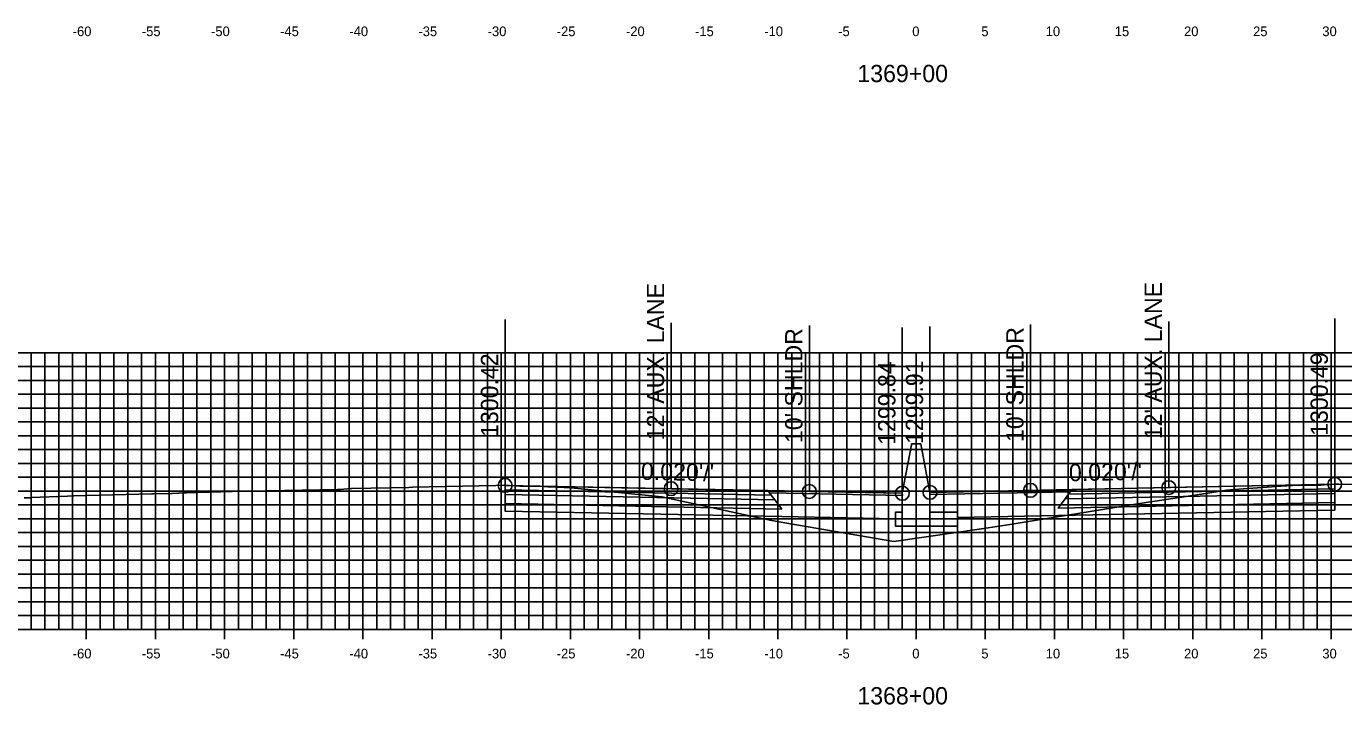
# Model space of a CAD drawing. Extents: x 674939 to 678919, y 750652 to 765176.
# Drawn here: x 678674.2 to 678769.4, y 754432.1 to 754481.2 of the extents above; entities that cross this region are included whole.
import ezdxf

# ---------------------------------------------------------------- set-up
doc = ezdxf.new("R2010")
doc.units = 0
for name, color, linetype in [('Level 10', 7, 'Continuous'), ('Level 17', 7, 'Continuous'), ('Level 18', 7, 'Continuous'), ('Level 19', 7, 'Continuous'), ('Level 20', 7, 'Continuous'), ('Level 22', 7, 'Continuous'), ('Level 23', 7, 'Continuous'), ('Level 4', 7, 'Continuous'), ('Level 8', 7, 'Continuous'), ('Level 9', 7, 'Continuous')]:
    doc.layers.add(name, color=color, linetype=linetype)

msp = doc.modelspace()

# ---------------------------------------------------------------- linework, layer by layer
at = {"layer": 'Level 10'}
msp.add_lwpolyline([(678674.027, 754447.063), (678674.497, 754447.075), (678674.545, 754447.079), (678677.179, 754447.193), (678677.631, 754447.209), (678683.274, 754447.361), (678683.393, 754447.362), (678684.71, 754447.369), (678684.738, 754447.372), (678685.195, 754447.404), (678685.214, 754447.405), (678685.509, 754447.426), (678685.771, 754447.433), (678689.91, 754447.545), (678690.302, 754447.553), (678696.698, 754447.678), (678696.722, 754447.676), (678696.911, 754447.658), (678697.662, 754447.731), (678697.721, 754447.735), (678701.862, 754447.824), (678702.11, 754447.83), (678708.133, 754447.964), (678708.528, 754447.972), (678708.811, 754447.967), (678708.818, 754447.967), (678709.099, 754447.962), (678709.134, 754447.96), (678709.886, 754447.906), (678709.993, 754447.904), (678711.311, 754447.899), (678711.334, 754447.897), (678711.899, 754447.852), (678711.958, 754447.85), (678713.087, 754447.824), (678713.099, 754447.822), (678713.111, 754447.824), (678713.835, 754447.753), (678720.146, 754447.138), (678726.952, 754445.656), (678727.974, 754445.439), (678728.896, 754445.281), (678736.908, 754443.919), (678743.248, 754444.821), (678743.746, 754444.896), (678745.298, 754445.141), (678754.549, 754446.619), (678759.164, 754447.34), (678760.963, 754447.622), (678761.866, 754447.687), (678764.926, 754447.918), (678766.185, 754447.97), (678766.786, 754447.988), (678767.346, 754447.969), (678767.767, 754447.982), (678768.326, 754448.018), (678768.467, 754448.026), (678768.799, 754448.045), (678769.027, 754448.058), (678769.126, 754448.064), (678772.763, 754448.017)], dxfattribs=at)
at = {"layer": 'Level 17'}
for points in [[(678738.203, 754450.893), (678737.533, 754447.393)], [(678738.863, 754450.959), (678738.863, 754450.959), (678738.203, 754450.959), (678738.203, 754450.893)], [(678738.863, 754450.959), (678739.533, 754447.459)], [(678737.533, 754447.393), (678737.533, 754446.018), (678737.033, 754446.018), (678737.033, 754445.018), (678741.533, 754445.018), (678741.533, 754446.018), (678739.533, 754446.018), (678739.533, 754447.459)]]:
    msp.add_lwpolyline(points, dxfattribs=at)
at = {"layer": 'Level 18'}
for points in [[(678737.533, 754447.393), (678730.811, 754447.527), (678720.811, 754447.727), (678708.811, 754447.967)], [(678768.799, 754448.045), (678756.799, 754447.805), (678746.799, 754447.605), (678739.533, 754447.459)]]:
    msp.add_lwpolyline(points, dxfattribs=at)
for points in [[(678708.811, 754447.967), (678708.811, 754447.637), (678728.061, 754447.252), (678727.811, 754447.587)], [(678749.68, 754447.505), (678739.533, 754447.302), (678739.533, 754447.459), (678749.799, 754447.665)], [(678768.799, 754448.045), (678768.799, 754447.715), (678749.549, 754447.33), (678749.799, 754447.665)], [(678727.811, 754447.587), (678737.533, 754447.393), (678737.537, 754447.235), (678727.931, 754447.427)]]:
    msp.add_lwpolyline(points, close=True, dxfattribs=at)
at = {"layer": 'Level 19'}
for points in [[(678708.811, 754447.637), (678708.811, 754447.307), (678728.311, 754446.917), (678728.061, 754447.252)], [(678768.799, 754447.715), (678768.799, 754447.385), (678749.299, 754446.995), (678749.549, 754447.33)], [(678708.811, 754447.307), (678708.811, 754446.647), (678728.811, 754446.247), (678728.311, 754446.917)], [(678768.799, 754447.385), (678768.799, 754446.725), (678748.799, 754446.325), (678749.299, 754446.995)]]:
    msp.add_lwpolyline(points, close=True, dxfattribs=at)
for points in [[(678768.799, 754446.725), (678768.799, 754446.185), (678748.799, 754445.785), (678741.533, 754445.639)], [(678708.811, 754446.647), (678708.811, 754446.107), (678728.811, 754445.707), (678737.033, 754445.543)]]:
    msp.add_lwpolyline(points, dxfattribs=at)
at = {"layer": 'Level 20'}
for p, q in [((678638.533, 754457.551), (678838.533, 754457.551)), ((678674.533, 754437.551), (678674.533, 754457.551)), ((678675.533, 754437.551), (678675.533, 754457.551)), ((678676.533, 754437.551), (678676.533, 754457.551)), ((678677.533, 754437.551), (678677.533, 754457.551)), ((678678.533, 754437.551), (678678.533, 754457.551)), ((678679.533, 754437.551), (678679.533, 754457.551)), ((678680.533, 754437.551), (678680.533, 754457.551)), ((678681.533, 754437.551), (678681.533, 754457.551)), ((678682.533, 754437.551), (678682.533, 754457.551)), ((678683.533, 754437.551), (678683.533, 754457.551)), ((678684.533, 754437.551), (678684.533, 754457.551)), ((678685.533, 754437.551), (678685.533, 754457.551)), ((678686.533, 754437.551), (678686.533, 754457.551)), ((678687.533, 754437.551), (678687.533, 754457.551)), ((678688.533, 754437.551), (678688.533, 754457.551)), ((678689.533, 754437.551), (678689.533, 754457.551)), ((678690.533, 754437.551), (678690.533, 754457.551)), ((678691.533, 754437.551), (678691.533, 754457.551)), ((678692.533, 754437.551), (678692.533, 754457.551)), ((678693.533, 754437.551), (678693.533, 754457.551)), ((678694.533, 754437.551), (678694.533, 754457.551)), ((678695.533, 754437.551), (678695.533, 754457.551)), ((678696.533, 754437.551), (678696.533, 754457.551)), ((678697.533, 754437.551), (678697.533, 754457.551)), ((678698.533, 754437.551), (678698.533, 754457.551)), ((678699.533, 754437.551), (678699.533, 754457.551)), ((678700.533, 754437.551), (678700.533, 754457.551)), ((678701.533, 754437.551), (678701.533, 754457.551)), ((678702.533, 754437.551), (678702.533, 754457.551)), ((678703.533, 754437.551), (678703.533, 754457.551)), ((678704.533, 754437.551), (678704.533, 754457.551)), ((678705.533, 754437.551), (678705.533, 754457.551)), ((678706.533, 754437.551), (678706.533, 754457.551)), ((678707.533, 754437.551), (678707.533, 754457.551)), ((678708.533, 754437.551), (678708.533, 754457.551)), ((678709.533, 754437.551), (678709.533, 754457.551)), ((678710.533, 754437.551), (678710.533, 754457.551)), ((678711.533, 754437.551), (678711.533, 754457.551)), ((678712.533, 754437.551), (678712.533, 754457.551)), ((678713.533, 754437.551), (678713.533, 754457.551)), ((678714.533, 754437.551), (678714.533, 754457.551)), ((678715.533, 754437.551), (678715.533, 754457.551)), ((678716.533, 754437.551), (678716.533, 754457.551)), ((678717.533, 754437.551), (678717.533, 754457.551)), ((678718.533, 754437.551), (678718.533, 754457.551)), ((678719.533, 754437.551), (678719.533, 754457.551)), ((678720.533, 754437.551), (678720.533, 754457.551)), ((678721.533, 754437.551), (678721.533, 754457.551)), ((678722.533, 754437.551), (678722.533, 754457.551)), ((678723.533, 754437.551), (678723.533, 754457.551)), ((678724.533, 754437.551), (678724.533, 754457.551)), ((678725.533, 754437.551), (678725.533, 754457.551)), ((678726.533, 754437.551), (678726.533, 754457.551)), ((678727.533, 754437.551), (678727.533, 754457.551)), ((678728.533, 754437.551), (678728.533, 754457.551)), ((678729.533, 754437.551), (678729.533, 754457.551)), ((678730.533, 754437.551), (678730.533, 754457.551)), ((678731.533, 754437.551), (678731.533, 754457.551)), ((678732.533, 754437.551), (678732.533, 754457.551)), ((678733.533, 754437.551), (678733.533, 754457.551)), ((678734.533, 754437.551), (678734.533, 754457.551)), ((678735.533, 754437.551), (678735.533, 754457.551)), ((678736.533, 754437.551), (678736.533, 754457.551)), ((678737.533, 754437.551), (678737.533, 754457.551)), ((678738.533, 754437.551), (678738.533, 754457.551)), ((678739.533, 754437.551), (678739.533, 754457.551)), ((678740.533, 754437.551), (678740.533, 754457.551)), ((678741.533, 754437.551), (678741.533, 754457.551)), ((678742.533, 754437.551), (678742.533, 754457.551)), ((678743.533, 754437.551), (678743.533, 754457.551)), ((678744.533, 754437.551), (678744.533, 754457.551)), ((678745.533, 754437.551), (678745.533, 754457.551)), ((678746.533, 754437.551), (678746.533, 754457.551)), ((678747.533, 754437.551), (678747.533, 754457.551)), ((678748.533, 754437.551), (678748.533, 754457.551)), ((678749.533, 754437.551), (678749.533, 754457.551)), ((678750.533, 754437.551), (678750.533, 754457.551)), ((678751.533, 754437.551), (678751.533, 754457.551)), ((678752.533, 754437.551), (678752.533, 754457.551)), ((678753.533, 754437.551), (678753.533, 754457.551)), ((678754.533, 754437.551), (678754.533, 754457.551)), ((678755.533, 754437.551), (678755.533, 754457.551)), ((678756.533, 754437.551), (678756.533, 754457.551)), ((678757.533, 754437.551), (678757.533, 754457.551)), ((678758.533, 754437.551), (678758.533, 754457.551)), ((678759.533, 754437.551), (678759.533, 754457.551)), ((678760.533, 754437.551), (678760.533, 754457.551)), ((678761.533, 754437.551), (678761.533, 754457.551)), ((678762.533, 754437.551), (678762.533, 754457.551)), ((678763.533, 754437.551), (678763.533, 754457.551)), ((678764.533, 754437.551), (678764.533, 754457.551)), ((678765.533, 754437.551), (678765.533, 754457.551)), ((678766.533, 754437.551), (678766.533, 754457.551)), ((678767.533, 754437.551), (678767.533, 754457.551)), ((678768.533, 754437.551), (678768.533, 754457.551)), ((678638.533, 754456.551), (678838.533, 754456.551)), ((678638.533, 754455.551), (678838.533, 754455.551)), ((678638.533, 754454.551), (678838.533, 754454.551)), ((678638.533, 754453.551), (678838.533, 754453.551)), ((678638.533, 754452.551), (678838.533, 754452.551)), ((678638.533, 754451.551), (678838.533, 754451.551)), ((678638.533, 754450.551), (678838.533, 754450.551)), ((678638.533, 754449.551), (678838.533, 754449.551)), ((678638.533, 754448.551), (678838.533, 754448.551)), ((678638.533, 754447.551), (678838.533, 754447.551)), ((678638.533, 754446.551), (678838.533, 754446.551)), ((678638.533, 754445.551), (678838.533, 754445.551)), ((678638.533, 754444.551), (678838.533, 754444.551)), ((678638.533, 754443.551), (678838.533, 754443.551)), ((678638.533, 754442.551), (678838.533, 754442.551)), ((678638.533, 754441.551), (678838.533, 754441.551)), ((678638.533, 754440.551), (678838.533, 754440.551)), ((678638.533, 754439.551), (678838.533, 754439.551)), ((678638.533, 754438.551), (678838.533, 754438.551)), ((678638.533, 754437.551), (678838.533, 754437.551))]:
    msp.add_line(p, q, dxfattribs=at)
at = {"layer": 'Level 23'}
for p, q in [((678768.799, 754448.045), (678768.799, 754460.045)), ((678708.811, 754447.967), (678708.811, 754459.967)), ((678720.811, 754447.727), (678720.811, 754459.727)), ((678730.811, 754447.527), (678730.811, 754459.527)), ((678737.533, 754447.393), (678737.533, 754459.393)), ((678739.533, 754447.459), (678739.533, 754459.459)), ((678746.799, 754447.605), (678746.799, 754459.605)), ((678756.799, 754447.805), (678756.799, 754459.805))]:
    msp.add_line(p, q, dxfattribs=at)
at = {"layer": 'Level 4'}
for centre in [(678708.811, 754447.967), (678720.811, 754447.727), (678730.811, 754447.527), (678737.533, 754447.393), (678739.533, 754447.459), (678746.799, 754447.605), (678756.799, 754447.805), (678768.799, 754448.045)]:
    msp.add_circle(centre, 0.5, dxfattribs=at)
at = {"layer": 'Level 8'}
for p, q in [((678678.533, 754436.851), (678678.533, 754438.251)), ((678683.533, 754436.851), (678683.533, 754438.251)), ((678688.533, 754436.851), (678688.533, 754438.251)), ((678693.533, 754436.851), (678693.533, 754438.251)), ((678698.533, 754436.851), (678698.533, 754438.251)), ((678703.533, 754436.851), (678703.533, 754438.251)), ((678708.533, 754436.851), (678708.533, 754438.251)), ((678713.533, 754436.851), (678713.533, 754438.251)), ((678718.533, 754436.851), (678718.533, 754438.251)), ((678723.533, 754436.851), (678723.533, 754438.251)), ((678728.533, 754436.851), (678728.533, 754438.251)), ((678733.533, 754436.851), (678733.533, 754438.251)), ((678738.533, 754436.851), (678738.533, 754438.251)), ((678743.533, 754436.851), (678743.533, 754438.251)), ((678748.533, 754436.851), (678748.533, 754438.251)), ((678753.533, 754436.851), (678753.533, 754438.251)), ((678758.533, 754436.851), (678758.533, 754438.251)), ((678763.533, 754436.851), (678763.533, 754438.251)), ((678768.533, 754436.851), (678768.533, 754438.251)), ((678638.533, 754437.551), (678838.533, 754437.551))]:
    msp.add_line(p, q, dxfattribs=at)

# ---------------------------------------------------------------- texts
at = {"layer": 'Level 22'}
for rotation, p in [(358.85424, (678718.622, 754448.371)), (1.14576, (678749.592, 754448.261))]:
    msp.add_text("0.020'/'", height=1.25, rotation=rotation, dxfattribs=at).set_placement(p)
at = {"layer": 'Level 23'}
for s, p in [("12' AUX. LANE", (678720.311, 754451.227)), ("12' AUX. LANE", (678756.299, 754451.305)), ("10' SHLDR", (678730.311, 754451.027)), ("10' SHLDR", (678746.299, 754451.105)), ('1300.42', (678708.311, 754451.467)), ('1300.49', (678768.299, 754451.545)), ('1299.84', (678737.033, 754450.893)), ('1299.91', (678739.033, 754450.959))]:
    msp.add_text(s, height=1.25, rotation=90, dxfattribs=at).set_placement(p)
at = {"layer": 'Level 9'}
for s, height, p in [('-60', 0.7, (678677.552, 754480.451)), ('-55', 0.7, (678682.546, 754480.451)), ('-50', 0.7, (678687.552, 754480.451)), ('-45', 0.7, (678692.546, 754480.451)), ('-40', 0.7, (678697.552, 754480.451)), ('-35', 0.7, (678702.546, 754480.451)), ('-30', 0.7, (678707.552, 754480.451)), ('-25', 0.7, (678712.546, 754480.451)), ('-20', 0.7, (678717.552, 754480.451)), ('-15', 0.7, (678722.546, 754480.451)), ('-10', 0.7, (678727.552, 754480.451)), ('-5', 0.7, (678732.896, 754480.451)), ('0', 0.7, (678738.252, 754480.451)), ('5', 0.7, (678743.246, 754480.451)), ('10', 0.7, (678747.902, 754480.451)), ('15', 0.7, (678752.896, 754480.451)), ('20', 0.7, (678757.902, 754480.451)), ('25', 0.7, (678762.896, 754480.451)), ('30', 0.7, (678767.902, 754480.451)), ('1369+00', 1.25, (678734.282, 754477.126)), ('-60', 0.7, (678677.552, 754435.451)), ('-55', 0.7, (678682.546, 754435.451)), ('-50', 0.7, (678687.552, 754435.451)), ('-45', 0.7, (678692.546, 754435.451)), ('-40', 0.7, (678697.552, 754435.451)), ('-35', 0.7, (678702.546, 754435.451)), ('-30', 0.7, (678707.552, 754435.451)), ('-25', 0.7, (678712.546, 754435.451)), ('-20', 0.7, (678717.552, 754435.451)), ('-15', 0.7, (678722.546, 754435.451)), ('-10', 0.7, (678727.552, 754435.451)), ('-5', 0.7, (678732.896, 754435.451)), ('0', 0.7, (678738.252, 754435.451)), ('5', 0.7, (678743.246, 754435.451)), ('10', 0.7, (678747.902, 754435.451)), ('15', 0.7, (678752.896, 754435.451)), ('20', 0.7, (678757.902, 754435.451)), ('25', 0.7, (678762.896, 754435.451)), ('30', 0.7, (678767.902, 754435.451)), ('1368+00', 1.25, (678734.282, 754432.126))]:
    msp.add_text(s, height=height, dxfattribs=at).set_placement(p)

doc.saveas('drawing.dxf')
